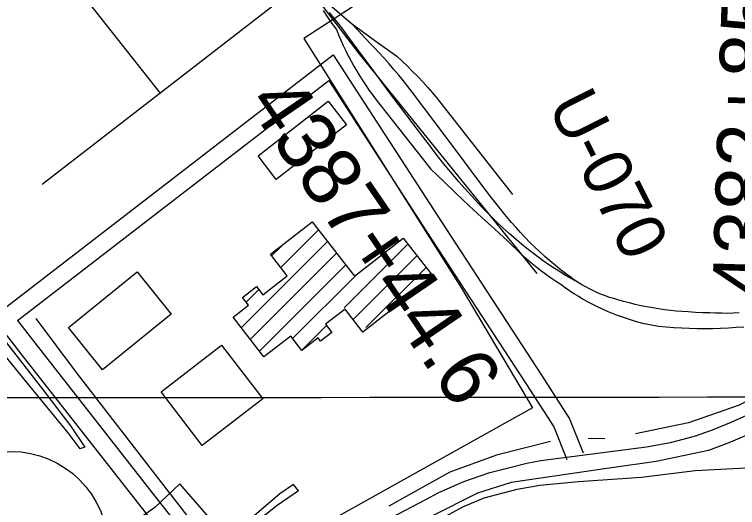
# Model space of a CAD drawing. Extents: x 3297753 to 3335611, y 652252 to 677623.
# Drawn here: x 3314328 to 3315560, y 660484 to 661323 of the extents above; entities that cross this region are included whole.
import ezdxf

# ---------------------------------------------------------------- set-up
doc = ezdxf.new("R2010")
doc.units = 0
for name, color, linetype in [('V-BLDG-OTLN', 7, 'Continuous'), ('V-GRID-MAJR', 7, 'Continuous'), ('V-LEVE-TOET', 7, 'Continuous'), ('V-RAIL-TRAK', 7, 'Continuous'), ('V-RIVR-EDGE', 7, 'Continuous'), ('V-RIVR-RANG-IDEN', 7, 'Continuous'), ('V-ROAD-CNTR', 7, 'Continuous'), ('V-ROAD-IDEN', 7, 'Continuous'), ('V-SITE-OTLN', 7, 'Continuous'), ('V-SURV-IDEN', 7, 'Continuous'), ('V-TOPO-SHOR', 7, 'Continuous'), ('V-UTIL-LINE', 7, 'Continuous')]:
    doc.layers.add(name, color=color, linetype=linetype)

msp = doc.modelspace()

# ---------------------------------------------------------------- linework, layer by layer
at = {"layer": 'V-BLDG-OTLN'}
for p, q in [((3314781.217593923, 660892.1561840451), (3314845.523021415, 660956.3358623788)), ((3314713.9589576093, 660789.7665588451), (3314860.978078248, 660936.4981838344)), ((3314765.762935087, 660911.9942598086), (3314782.487412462, 660928.686032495)), ((3314889.081728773, 660823.4968255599), (3314997.88568974, 660932.08802056)), ((3314729.413864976, 660769.9287311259), (3314876.433135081, 660916.66050529)), ((3314904.536940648, 660803.6593017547), (3315013.3406183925, 660912.2502140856)), ((3314744.868772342, 660750.0909034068), (3314891.8881919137, 660896.8228267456)), ((3314926.403044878, 660790.2201338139), (3315028.795547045, 660892.4124076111)), ((3314801.507847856, 660771.356708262), (3314909.6757668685, 660879.3131050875)), ((3314722.2592923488, 660833.3131753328), (3314743.6850305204, 660854.6970155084)), ((3314816.962616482, 660751.5187420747), (3314859.1196865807, 660793.5933740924))]:
    msp.add_line(p, q, dxfattribs=at)
for points in [[(3314742.574, 661082.218), (3314862.3170000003, 661175.2930000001), (3314893.3340000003, 661135.39), (3314773.591, 661042.314)], [(3314792.289, 660877.9230000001), (3314763.56, 660914.794), (3314834.687, 660970.2170000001), (3314906.91, 660877.53), (3314989.95, 660942.235), (3315041.4450000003, 660876.148), (3314921.174, 660782.435), (3314890.792, 660821.425), (3314857.602, 660795.563), (3314868.311, 660781.819), (3314849.216, 660766.9400000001), (3314844.864, 660772.525), (3314817.316, 660751.062), (3314798.194, 660775.603), (3314752.636, 660740.105), (3314700.097, 660807.532), (3314726.372, 660828.005), (3314716.094, 660841.199), (3314739.793, 660859.6630000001), (3314750.772, 660845.573)], [(3314419.385123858, 660790.027393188), (3314536.635889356, 660884.749203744), (3314594.72377318, 660812.8453475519), (3314477.473007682, 660718.1235369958)], [(3314577.392807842, 660680.5246121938), (3314680.567601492, 660759.8744534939), (3314750.664461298, 660668.730635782), (3314647.4896676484, 660589.380794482)]]:
    msp.add_lwpolyline(points, close=True, dxfattribs=at)
at = {"layer": 'V-GRID-MAJR'}
msp.add_spline([(3301868.458, 660661.303), (3307127.238, 660664.745), (3312386.018, 660668.952), (3317644.7970000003, 660673.924), (3322903.575, 660679.66), (3328162.353, 660686.162), (3333421.129, 660693.428), (3333421.13, 660693.428)], degree=3, dxfattribs=at)
at = {"layer": 'V-LEVE-TOET'}
msp.add_lwpolyline([(3314903.35, 660355.849), (3314957.708, 660388.705), (3314993.346, 660413.245), (3315021.532, 660438.341), (3315056.303, 660465.591), (3315091.324, 660484.636), (3315128.022, 660499.8200000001), (3315183.892, 660514.799), (3315222.412, 660521.432), (3315288.321, 660527.715), (3315395.651, 660535.246), (3315487.221, 660546.604), (3315595.001, 660552.193)], dxfattribs=at)
at = {"layer": 'V-RAIL-TRAK'}
for points in [[(3314825.17, 661373.953), (3314901.143, 661308.388), (3314941.64, 661279.039), (3314978.93, 661251.933), (3314988.095, 661243.504), (3314997.108, 661234.914), (3315005.969, 661226.167), (3315014.676, 661217.265), (3315023.2260000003, 661208.211), (3315031.612, 661199.009), (3315039.8370000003, 661189.66), (3315047.896, 661180.167), (3315175.89, 661016.411)], [(3314853.326, 661329.675), (3314860.77, 661318.77), (3314868.389, 661307.985), (3314876.18, 661297.323), (3314879.8540000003, 661288.1950000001), (3314883.7120000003, 661279.143), (3314887.757, 661270.1730000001), (3314891.982, 661261.286), (3314896.387, 661252.486), (3314897.6550000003, 661250.082), (3314900.973, 661243.78), (3314905.736, 661235.1680000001), (3314910.674, 661226.655), (3314915.782, 661218.246), (3314921.063, 661209.939), (3314926.511, 661201.745), (3314932.127, 661193.664), (3314937.904, 661185.699), (3314943.845, 661177.853), (3315036.859, 661059.927), (3315058.406, 661039.105), (3315080.099, 661018.437), (3315101.937, 660997.92), (3315123.916, 660977.557), (3315146.04, 660957.349), (3315168.304, 660937.297), (3315175.718, 660929.726), (3315183.298, 660922.322), (3315191.043, 660915.091), (3315198.948, 660908.033), (3315207.009, 660901.156), (3315215.222, 660894.459), (3315223.5840000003, 660887.948), (3315232.0870000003, 660881.6240000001), (3315240.732, 660875.4940000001), (3315249.509, 660869.559), (3315258.418, 660863.823), (3315265.7770000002, 660858.406), (3315273.264, 660853.169), (3315280.875, 660848.113), (3315288.6040000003, 660843.241), (3315296.446, 660838.555), (3315304.4, 660834.057), (3315312.461, 660829.752), (3315320.62, 660825.644), (3315328.878, 660821.73), (3315337.225, 660818.017), (3315345.661, 660814.505), (3315354.177, 660811.1950000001), (3315362.77, 660808.093), (3315371.435, 660805.1950000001), (3315380.17, 660802.508), (3315388.964, 660800.03), (3315397.815, 660797.763), (3315406.718, 660795.709), (3315415.67, 660793.8690000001), (3315424.661, 660792.245), (3315437.8680000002, 660791.078), (3315451.094, 660790.132), (3315464.3340000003, 660789.405), (3315477.585, 660788.897), (3315490.842, 660788.608), (3315504.1, 660788.5430000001), (3315517.359, 660788.694), (3315530.614, 660789.067), (3315543.858, 660789.659), (3315557.094, 660790.4720000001), (3315570.312, 660791.504)], [(3315288.145, 660866.786), (3315277.897, 660872.443), (3315267.765, 660878.302), (3315257.753, 660884.362), (3315247.865, 660890.621), (3315238.102, 660897.078), (3315228.47, 660903.728), (3315218.9760000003, 660910.571), (3315209.6180000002, 660917.599), (3315200.4020000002, 660924.814), (3315191.3340000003, 660932.214), (3315182.415, 660939.791), (3315171.063, 660949.751), (3315159.877, 660959.897), (3315148.86, 660970.225), (3315138.014, 660980.735), (3315127.346, 660991.422), (3315116.8540000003, 661002.284), (3315106.043, 661014.105), (3315095.375, 661026.057), (3315084.85, 661038.136), (3315074.471, 661050.345), (3315064.241, 661062.676), (3315054.161, 661075.129), (3315044.23, 661087.704), (3315034.453, 661100.398), (3315024.832, 661113.208), (3314996.233, 661150.811), (3314967.815, 661188.55), (3314939.579, 661226.421), (3314913.682, 661261.506), (3314911.524, 661264.428), (3314883.653, 661302.566), (3314864.031, 661326.384)], [(3315562.032, 660814.849), (3315552.058, 660814.427), (3315542.079, 660814.233), (3315532.097, 660814.265), (3315522.119, 660814.5260000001), (3315512.147, 660815.013), (3315499.9220000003, 660815.351), (3315487.704, 660815.8960000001), (3315475.4960000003, 660816.643), (3315465.352, 660817.253), (3315455.223, 660818.069), (3315445.112, 660819.086), (3315435.021, 660820.305), (3315424.96, 660821.726), (3315414.926, 660823.348), (3315404.928, 660825.169), (3315394.969, 660827.192), (3315385.0500000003, 660829.412), (3315375.181, 660831.831), (3315365.361, 660834.448), (3315355.594, 660837.26), (3315348.477, 660839.259), (3315341.426, 660841.475), (3315334.444, 660843.908), (3315327.542, 660846.556), (3315320.727, 660849.415), (3315314.001, 660852.485), (3315307.3740000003, 660855.76), (3315300.8510000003, 660859.237), (3315294.438, 660862.914), (3315288.145, 660866.786), (3315281.97, 660870.854), (3315275.927, 660875.107), (3315266.651, 660881.962), (3315257.515, 660889.003), (3315248.524, 660896.228), (3315239.681, 660903.632), (3315230.987, 660911.212), (3315222.449, 660918.965), (3315214.069, 660926.889), (3315205.848, 660934.981), (3315197.793, 660943.236), (3315189.906, 660951.6510000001), (3315182.1920000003, 660960.224), (3315174.651, 660968.953), (3315163.274, 660982.582), (3315152.072, 660996.355), (3315141.041, 661010.269), (3315130.187, 661024.319), (3315119.511, 661038.505), (3315081.7, 661089.314), (3315043.683, 661139.965), (3315005.4620000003, 661190.465), (3314997.866, 661200.4450000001), (3314990.108, 661210.299), (3314982.188, 661220.025), (3314974.113, 661229.62), (3314965.88, 661239.082), (3314957.4930000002, 661248.409), (3314948.955, 661257.596), (3314940.27, 661266.642), (3314933.657, 661273.8), (3314926.845, 661281.1730000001), (3314913.236, 661295.529), (3314901.143, 661308.388)]]:
    msp.add_lwpolyline(points, dxfattribs=at)
at = {"layer": 'V-RIVR-EDGE'}
msp.add_spline([(3319472.941637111, 662096.7930483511), (3319451.3588761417, 662084.8263787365), (3319431.435066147, 662073.2700910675), (3319412.763924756, 662065.4410623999), (3319386.63724047, 662059.7028894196), (3319355.1274208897, 662056.0504476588), (3319321.5328949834, 662047.4293521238), (3319286.6877502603, 662035.909960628), (3319261.790162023, 662024.3659716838), (3319253.9098886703, 662022.3130370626), (3319243.962332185, 662022.3376345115), (3319236.9110218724, 662020.2826501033), (3319220.298964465, 662007.0602372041), (3319214.062268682, 661999.2004617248), (3319197.881091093, 661992.6087282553), (3319174.651677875, 661985.2054549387), (3319135.249286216, 661974.5263003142), (3319095.8438198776, 661962.603701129), (3319061.8266133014, 661950.6677783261), (3319035.6896800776, 661940.7847901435), (3319017.017513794, 661932.5412799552), (3319004.1501385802, 661925.1123842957), (3318977.5966740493, 661914.4014579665), (3318949.3975821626, 661908.6684094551), (3318929.074664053, 661903.3303694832), (3318893.4067056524, 661894.2999168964), (3318836.1693099, 661878.6910544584), (3318802.1592775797, 661869.6565022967), (3318784.3232485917, 661864.3123129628), (3318761.0999847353, 661859.3959287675), (3318735.3744583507, 661848.2684711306), (3318707.1599930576, 661836.3181998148), (3318683.937754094, 661831.8162971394), (3318667.767850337, 661829.7838603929), (3318647.8604386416, 661824.8592770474), (3318612.1842810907, 661812.5129722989), (3318583.557384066, 661801.3926889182), (3318550.7836220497, 661789.4536914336), (3318517.189096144, 661780.8325958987), (3318486.906322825, 661770.5453751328), (3318459.104289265, 661757.7651158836), (3318437.1142210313, 661748.7008418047), (3318401.0928960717, 661732.5599758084), (3318376.26750918, 661719.6611275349), (3318350.3290856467, 661712.3999159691), (3318322.694633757, 661702.8889443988), (3318295.6167001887, 661690.5591544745), (3318275.8849717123, 661686.6635262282), (3318257.8395182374, 661681.0732629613), (3318243.7328864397, 661673.2193063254), (3318214.402406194, 661661.4585747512), (3318180.554292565, 661645.7645948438), (3318148.3966339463, 661630.066434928), (3318131.4656104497, 661619.4020199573), (3318111.1439235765, 661604.8015699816), (3318079.514916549, 661575.0148916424), (3318056.375804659, 661560.4214083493), (3318032.664847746, 661542.4484083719), (3318016.2987025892, 661532.346085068), (3317961.5347636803, 661489.6563784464), (3317862.7409676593, 661415.5201918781), (3317830.000317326, 661391.9346352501), (3317829.4284723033, 661388.5551185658), (3317827.160598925, 661382.925841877), (3317810.80142045, 661375.6409435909), (3317785.9690668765, 661359.9246703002), (3317761.132533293, 661342.5179419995), (3317743.6157314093, 661322.83916031), (3317726.093356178, 661300.9064386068), (3317708.570980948, 661278.9737169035), (3317696.7168958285, 661270.5507019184), (3317673.576390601, 661255.3937336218), (3317601.3165498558, 661201.4775203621), (3317560.671782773, 661171.7131354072), (3317529.070642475, 661153.1961571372), (3317513.8245006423, 661140.2736221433), (3317483.9026686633, 661117.2445838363), (3317464.1514334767, 661105.4601655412), (3317423.524779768, 661083.0210856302), (3317409.427901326, 661079.1115240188), (3317401.539111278, 661079.1310307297), (3317375.02187604, 661065.6728774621), (3317364.298940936, 661058.9375308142), (3317348.501854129, 661051.0877541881), (3317330.4591873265, 661046.6244609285), (3317307.322862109, 661033.1579476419), (3317289.2704419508, 661024.7502593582), (3317263.8829633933, 661012.4162894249), (3317240.770324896, 661008.5290211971), (3317230.0529631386, 661004.047614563), (3317228.3527547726, 661000.107399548), (3317221.5867547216, 660998.4336645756), (3317196.2118161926, 660991.1710596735), (3317170.2678193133, 660981.6559080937), (3317149.4105141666, 660978.3265515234), (3317103.1615504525, 660960.9727700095), (3317073.2689785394, 660949.7769167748), (3317034.3383531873, 660929.5875968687), (3316995.9726061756, 660909.9603686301), (3316948.0192540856, 660886.9759170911), (3316914.7401988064, 660873.5344838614), (3316885.9704168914, 660860.6453889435), (3316880.8879051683, 660856.1500489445), (3316871.2891533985, 660848.2849456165), (3316865.650123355, 660846.6084239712), (3316855.5073932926, 660846.6335040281), (3316850.436028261, 660846.6460440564), (3316844.222366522, 660840.4630357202), (3316839.713093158, 660839.9106974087), (3316835.7700914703, 660840.4839357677), (3316830.6889730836, 660836.5520807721), (3316818.8362813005, 660828.69255079), (3316813.7635229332, 660828.1416058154), (3316808.125886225, 660827.0285691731), (3316803.6180061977, 660827.0397158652), (3316796.8352861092, 660818.6041608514), (3316784.9798076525, 660809.6176608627), (3316774.8203575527, 660802.8809208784), (3316771.4227274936, 660796.127460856), (3316765.182592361, 660779.238237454), (3316755.5545805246, 660759.5399490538), (3316745.937715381, 660744.3495406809), (3316732.375061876, 660728.6054006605), (3316712.626613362, 660717.9479523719), (3316683.852651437, 660703.368402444), (3316676.521773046, 660701.1325758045), (3316664.6746546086, 660695.5269858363), (3316651.676879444, 660680.3449374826), (3316633.048434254, 660666.8672775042), (3316616.117410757, 660656.2028625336), (3316590.149727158, 660637.1084658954), (3316544.4238416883, 660603.4122259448), (3316509.995523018, 660580.9578193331), (3316472.7330592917, 660551.7485593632), (3316428.7101688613, 660523.1195044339), (3316390.324915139, 660495.6034861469), (3316363.7965332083, 660477.6374528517), (3316349.689901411, 660469.783496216), (3316341.225086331, 660464.7330312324), (3316335.0267512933, 660464.7483579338), (3316325.447506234, 660464.7720446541), (3316313.605961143, 660461.4203947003), (3316289.9284443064, 660456.9710348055), (3316257.21287403, 660443.5282082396), (3316237.472785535, 660436.2516699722), (3316207.013941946, 660423.9302400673), (3316177.1032566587, 660405.4090817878), (3316154.5332031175, 660393.0681451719), (3316131.949216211, 660375.0923585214), (3316110.5047393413, 660362.185150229), (3316095.268350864, 660353.2070102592), (3316080.0166356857, 660338.0305352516), (3316051.216200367, 660312.744770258), (3316013.9216899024, 660270.5753552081), (3315988.5035579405, 660245.8447151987), (3315960.258247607, 660217.1766468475), (3315939.932380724, 660200.8857418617), (3315925.8062422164, 660185.1429951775), (3315911.127765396, 660173.9095218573), (3315895.315351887, 660159.8614101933), (3315882.8838483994, 660145.8049385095), (3315867.6307398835, 660130.0649784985), (3315849.0106547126, 660119.968228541), (3315837.714481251, 660109.2898802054), (3315808.904292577, 660080.0597201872), (3315786.883790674, 660062.0825402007), (3315758.087535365, 660038.487230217), (3315733.80891344, 660018.825168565), (3315725.31623163, 660002.5050035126), (3315692.0065229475, 659976.6669002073), (3315659.8196042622, 659949.1355552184), (3315603.3596369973, 659904.1960885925), (3315571.1643582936, 659873.2838335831), (3315569.473903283, 659873.2880135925), (3315558.756541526, 659868.8066069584), (3315547.4729080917, 659863.1996236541), (3315527.70355953, 659844.0899003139), (3315506.252115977, 659828.365267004), (3315477.473974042, 659812.0952620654), (3315461.117582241, 659805.9373337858), (3315440.8014687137, 659793.5908238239), (3315429.5025085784, 659781.7855054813), (3315402.39670828, 659758.1860154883), (3315361.760301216, 659731.8025405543), (3315304.197050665, 659696.44510566), (3315255.6634935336, 659666.7002274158), (3315169.909272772, 659624.6506393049), (3315140.01252085, 659611.76433106), (3315123.6505557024, 659603.3524627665), (3315098.8209888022, 659588.7631594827), (3315044.633074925, 659551.1434245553), (3314989.866349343, 659507.3267479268), (3314954.285980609, 659474.7323979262), (3314933.969867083, 659462.3858879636), (3314926.0573903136, 659452.826149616), (3314915.8840068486, 659440.4545595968), (3314897.8106866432, 659423.5945962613), (3314866.750737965, 659396.0604645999), (3314844.7260560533, 659376.3928296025), (3314848.656517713, 659370.7482262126), (3314824.9511341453, 659355.0291662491), (3314801.817595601, 659342.6896229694), (3314762.319305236, 659320.8112413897), (3314730.157466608, 659303.4226264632), (3314710.9669297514, 659290.5098448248), (3314664.676165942, 659256.2515132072), (3314628.5615722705, 659235.4917416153), (3314603.161553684, 659218.0864066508), (3314584.5456485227, 659209.6801117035), (3314564.8194933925, 659208.0384234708), (3314555.7953733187, 659204.6798068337), (3314546.758713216, 659196.2498251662), (3314528.110761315, 659174.8833751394), (3314492.471872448, 659118.6226549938), (3314473.8183472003, 659095.0022649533), (3314450.6653019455, 659074.7739316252), (3314428.653160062, 659060.177661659), (3314423.004376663, 659054.5567449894), (3314416.2174765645, 659044.4307349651), (3314398.1441563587, 659027.5707716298), (3314375.555989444, 659007.9045299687), (3314366.533262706, 659005.1093983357), (3314353.566140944, 659002.3240200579), (3314347.3552658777, 658997.2679817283), (3314346.770880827, 658988.817100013), (3314351.264827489, 658983.1711032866), (3314350.679049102, 658974.1567365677), (3314342.759605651, 658961.7795732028), (3314329.21924553, 658955.0511932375), (3314311.714983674, 658940.4437765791), (3314309.9994486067, 658930.3052265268), (3314294.200968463, 658921.8919648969), (3314283.476640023, 658914.5931332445), (3314276.1248615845, 658903.9050315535), (3314272.7244448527, 658896.0246015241), (3314237.727067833, 658871.3176482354), (3314206.690805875, 658853.3627616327), (3314198.2329574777, 658851.1297216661), (3314192.0332291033, 658850.581563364), (3314180.188897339, 658846.1029434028), (3314172.27642057, 658836.5432050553), (3314164.3555837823, 658823.6025566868), (3314142.346228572, 658810.1332567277), (3314120.890605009, 658792.7181684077), (3314097.189401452, 658778.6895634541), (3314086.4594996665, 658769.1367917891), (3314082.4997779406, 658762.9482101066), (3314080.224937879, 658754.5015084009), (3314072.3250011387, 658750.0131350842), (3314036.7864324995, 658734.3233351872), (3314006.327588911, 658722.0019052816), (3313997.2978954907, 658716.3893486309), (3313939.7165315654, 658673.7066086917), (3313888.343256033, 658634.9529370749), (3313863.5011491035, 658615.29226876), (3313820.60522868, 658586.6604271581), (3313772.637943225, 658558.0411255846), (3313732.004322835, 658532.7846206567), (3313718.4597827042, 658524.3657856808), (3313711.127510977, 658521.5664740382), (3313702.6752359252, 658521.5873740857), (3313693.0890241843, 658518.7936357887), (3313674.475905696, 658511.5143108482), (3313646.823340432, 658494.6780342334), (3313626.498866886, 658478.9506142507), (3313619.7272934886, 658475.0229392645), (3313610.1215750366, 658464.3404109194), (3313605.0125899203, 658449.138855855), (3313597.1126531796, 658444.6504825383), (3313577.9151496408, 658428.9202758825), (3313554.7593177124, 658407.5649725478), (3313537.8046074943, 658387.3213125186), (3313525.3508106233, 658364.2490807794), (3313506.1115069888, 658331.6143240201), (3313489.716101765, 658309.6788156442)], degree=3, dxfattribs=at)
at = {"layer": 'V-ROAD-CNTR'}
for points in [[(3313218.037526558, 661901.7461697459), (3313284.428393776, 661846.253280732), (3313616.757729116, 661580.0988130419), (3313713.019536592, 661500.2439727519), (3313784.738393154, 661439.701093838), (3313829.10030443, 661396.74017976), (3313894.7331731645, 661319.6463339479), (3314338.6592853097, 660745.3854824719), (3314555.2518521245, 660469.084035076), (3314715.7855310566, 660266.6304399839)], [(3314727.2655080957, 661500.761971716), (3314914.05313452, 661256.771459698), (3315217.721527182, 660882.300208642)], [(3314314.477333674, 660825.7173218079), (3314870.759221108, 661254.524464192), (3315054.954852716, 660969.967033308), (3315225.265512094, 660709.1865548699), (3315273.4044158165, 660634.79670365), (3315296.623369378, 660576.730819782)], [(3314332.825296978, 660801.982369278), (3314863.275236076, 661210.876551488), (3315029.80290302, 660953.613066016), (3315200.113562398, 660692.834587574), (3315246.6324693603, 660620.9487313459), (3315268.76742509, 660565.5928420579)], [(3314332.825296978, 660801.982369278), (3314362.331237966, 660763.813445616), (3314578.809805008, 660487.6579979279), (3314739.291484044, 660285.270402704)], [(3314971.359019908, 660467.3240385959), (3315027.2129082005, 660496.7389797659), (3315050.800861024, 660509.160954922), (3315093.1517763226, 660528.0539171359), (3315137.37768787, 660543.3868864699), (3315169.5056236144, 660550.9268713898), (3315200.274562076, 660558.8888554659), (3315224.473513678, 660563.673845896), (3315404.4331537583, 660586.8187996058), (3315445.5570715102, 660594.5487841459), (3315486.3989898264, 660604.9727632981), (3315516.6519293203, 660616.0727410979), (3315548.778865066, 660629.0127152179), (3315585.448791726, 660645.1986828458)]]:
    msp.add_lwpolyline(points, dxfattribs=at)
at = {"layer": 'V-ROAD-IDEN'}
msp.add_circle((3314321.8501166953, 660414.0391980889), 164.99966999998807, dxfattribs=at)
at = {"layer": 'V-SITE-OTLN'}
msp.add_lwpolyline([(3314238.481, 662553.831), (3314592.173, 662807.283), (3314843.448, 662969.761), (3315149.065, 662412.121), (3315463.464, 661845.964), (3315457.92, 661831.46), (3315253.085, 661649.509), (3315028.469, 661441.302), (3314903.2090000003, 661335.555), (3314820.396, 661282.373), (3315089.3740000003, 660856.823), (3315209.897, 660653.428), (3314858.95, 660457.645), (3314738.855, 660375.039), (3314609.086, 660523.679), (3314566.524, 660483.366), (3314505.1580000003, 660440.661), (3314559.5670000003, 660352.409), (3314127.771, 660037.066)], dxfattribs=at)
at = {"layer": 'V-TOPO-SHOR'}
msp.add_line((3315333.684, 660600.612), (3315304.986, 660601.257), dxfattribs=at)
for points in [[(3313873.217, 661292.8150000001), (3313886.828, 661304.546), (3313945.984, 661232.356), (3314014.232, 661146.48), (3314074.656, 661069.7980000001), (3314152.396, 660969.487), (3314217.457, 660889.1730000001), (3314309.758, 660768.9230000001), (3314375.3000000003, 660685.225), (3314422.838, 660622.878), (3314447.326, 660586.63), (3314438.735, 660583.73)], [(3313873.217, 661292.8150000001), (3313925.4390000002, 661225.324), (3313994.864, 661137.97), (3314055.231, 661063.177), (3314133.792, 660960.626), (3314197.311, 660881.399), (3314293.7060000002, 660763.156), (3314348.555, 660696.12), (3314418.3000000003, 660610.666), (3314438.735, 660583.73)], [(3314363.764, 660805.264), (3314434.147, 660711.149), (3314549.179, 660562.898), (3314634.765, 660452.634)], [(3315653.93, 660705.7170000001), (3315562.542, 660657.686), (3315475.899, 660627.531), (3315385.511, 660608.964)], [(3315620.953, 660626.359), (3315547.563, 660594.718), (3315510.2460000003, 660580.765), (3315421.001, 660561.854), (3315340.955, 660550.7660000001), (3315173.764, 660526.116), (3315116.568, 660508.167), (3315037.761, 660468.438), (3314954.341, 660406.306)], [(3315240.992, 660595.936), (3315148.8540000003, 660572.7880000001), (3315069.343, 660543.981), (3314965.429, 660485.76)], [(3314811.475, 660512.29), (3314803.228, 660522.987), (3314779.928, 660507.1900000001), (3314732.457, 660466.892), (3314704.813, 660444.927), (3314688.577, 660432.7390000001), (3314678.4960000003, 660429.041), (3314663.929, 660424.074), (3314654.944, 660409.085), (3314647.975, 660402.462), (3314660.757, 660391.523)], [(3314811.475, 660512.29), (3314775.25, 660487.0480000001), (3314717.382, 660441.155), (3314692.5270000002, 660426.821), (3314692.754, 660419.28), (3314684.034, 660408.073), (3314676.7, 660402.861), (3314660.757, 660391.523)]]:
    msp.add_lwpolyline(points, dxfattribs=at)
at = {"layer": 'V-UTIL-LINE'}
for p, q in [((3314575.943, 661189.817), (3314278.041, 661566.715)), ((3314374.733, 661034.122), (3314884.72, 661428.7490000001))]:
    msp.add_line(p, q, dxfattribs=at)

# ---------------------------------------------------------------- texts
at = {"layer": 'V-RIVR-RANG-IDEN'}
msp.add_text('U-070', height=82.999998, rotation=296.7909252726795, dxfattribs=at).set_placement((3315234.924067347, 661168.3020582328))
at = {"layer": 'V-SURV-IDEN'}
for s, height, rotation, p in [('4382+85.2', 100, 88.20673748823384, (3315616.418693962, 660838.4614304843)), ('4387+44.6', 99.99999999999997, 304.3551859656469, (3314721.75124532, 661172.7964872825))]:
    msp.add_text(s, height=height, rotation=rotation, dxfattribs=at).set_placement(p)

doc.saveas('drawing.dxf')
